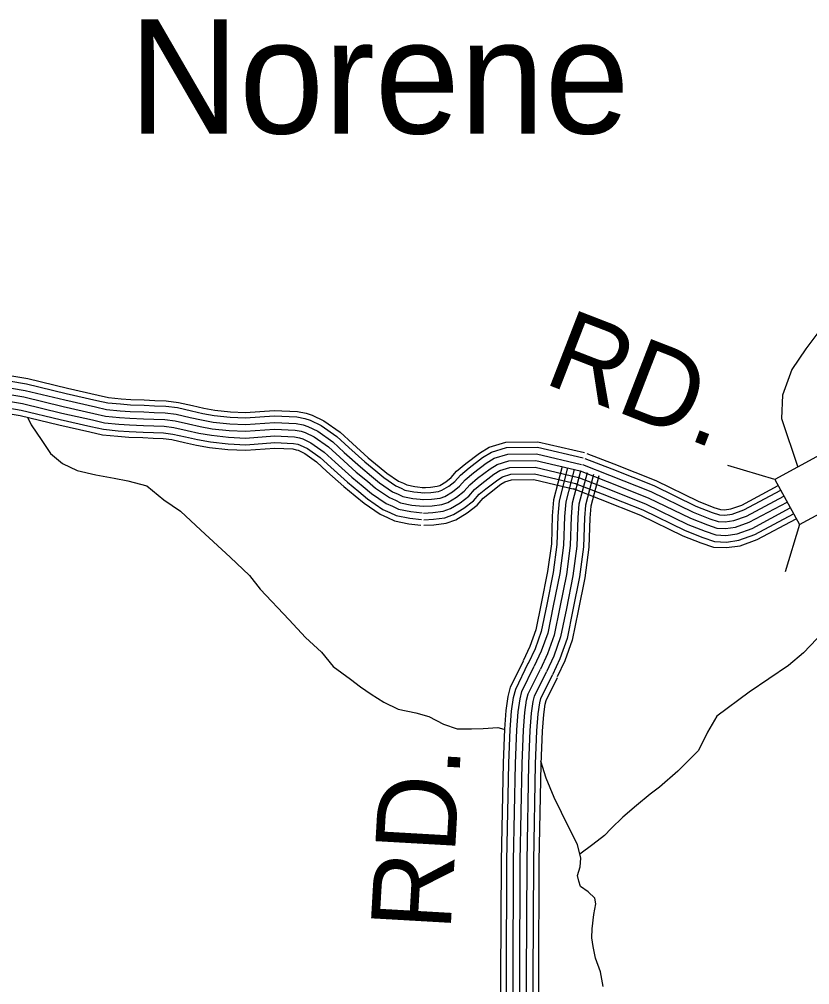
# Model space of a CAD drawing. Extents: x 1788175 to 1969470, y 584502 to 738744.
# Drawn here: x 1892193 to 1895848, y 624345 to 628807 of the extents above; entities that cross this region are included whole.
import ezdxf

# ---------------------------------------------------------------- set-up
doc = ezdxf.new("R2010")
doc.units = 0
for name, color, linetype in [('DESIGN - ROW - Right-of-Way and Easement Labels', 7, 'Continuous'), ('DESIGN - TRANSPORTATION - Text', 7, 'Continuous'), ('SURVEY - DRAINAGE - Storm Sewer', 7, 'Continuous'), ('SURVEY - TRANSPORTATION - Roads', 7, 'Continuous'), ('SURVEY - VEGETATION - Features with Text', 7, 'Continuous')]:
    doc.layers.add(name, color=color, linetype=linetype)

msp = doc.modelspace()

# ---------------------------------------------------------------- linework, layer by layer
at = {"layer": 'DESIGN - TRANSPORTATION - Text'}
for points in [[(1896420.2, 628071), (1896377.3, 627948.3), (1896319.4, 627838.5), (1896259.3, 627713), (1896201.9, 627645.9), (1896144.6, 627578.9), (1896137.6, 627570.5), (1896044.4, 627490.6), (1895908.5, 627388.7), (1895830.4, 627284.7), (1895766.1, 627188.1), (1895723.2, 627070.1), (1895717.8, 626962.8), (1895792.9, 626737.5)], [(1892233.2, 626965.7), (1892248.7, 626932.5), (1892296.6, 626860.5), (1892336.6, 626800.4), (1892392.5, 626754.4), (1892460.4, 626722.4), (1892546.4, 626702.3), (1892632.3, 626686.3), (1892694.3, 626674.3), (1892782.2, 626650.3), (1892862.1, 626586.2), (1892938.1, 626534.2), (1893031.9, 626446.1), (1893167.8, 626322), (1893257.6, 626235.9), (1893307.6, 626173.9), (1893441.4, 626031.8), (1893517.3, 625949.7), (1893591.2, 625881.7), (1893645.1, 625815.6), (1893725, 625757.6), (1893770.9, 625721.5), (1893820.9, 625687.5), (1893878.8, 625651.5), (1893944.8, 625619.4), (1894026.7, 625601.4), (1894086.7, 625585.4), (1894154.6, 625549.4), (1894218.5, 625527.3), (1894284.5, 625527.3), (1894338.5, 625529.3), (1894406.5, 625533.3), (1894433.4, 625526.4)], [(1895889.3, 626512.2), (1895959, 626345.8), (1895996.6, 626195.6), (1896001.9, 626115.2), (1895942.9, 626007.9), (1895819.7, 625879.1), (1895750, 625820.1), (1895567.7, 625696.7), (1895418.8, 625586.8), (1895376.3, 625512.5), (1895333.9, 625427.7), (1895302.1, 625395.9), (1895270.3, 625364.1), (1895238.5, 625332.2), (1895153.6, 625258), (1895111.2, 625226.2), (1895047.6, 625173.2), (1894984, 625120.1), (1894930.9, 625067.1), (1894899.1, 625035.3), (1894846.1, 624992.9), (1894785.6, 624948.7)], [(1894893.7, 624336.4), (1894880.8, 624404.3), (1894858, 624468.1), (1894847.3, 624522), (1894840.8, 624562), (1894842.2, 624604), (1894849.4, 624670.2), (1894858.7, 624718.4), (1894854.4, 624744.4), (1894824, 624774), (1894787.7, 624799.5), (1894781.4, 624823.5), (1894775.1, 624849.4), (1894786.5, 624889.6), (1894790, 624929.7), (1894775.2, 624993.6), (1894734.2, 625071.1), (1894666.4, 625210.3), (1894629.3, 625299.9), (1894604.3, 625377.6)]]:
    msp.add_lwpolyline(points, dxfattribs=at)
at = {"layer": 'SURVEY - DRAINAGE - Storm Sewer'}
for p, q in [((1895687.3, 626680.5), (1895469.6, 626745.4)), ((1895800.4, 626471.6), (1895735.5, 626253.9))]:
    msp.add_line(p, q, dxfattribs=at)
msp.add_lwpolyline([(1895800.4, 626471.6), (1896009.3, 626584.6), (1895896.3, 626793.6), (1895687.3, 626680.5)], close=True, dxfattribs=at)
at = {"layer": 'SURVEY - TRANSPORTATION - Roads'}
for points in [[(1891997.6, 627161.3), (1892227, 627122.5), (1892410.5, 627078), (1892551.7, 627046), (1892601.8, 627034.8), (1892661.5, 627029.2), (1892707.6, 627025.3), (1892770.2, 627023.3), (1892818.5, 627021.3), (1892871, 627019.1), (1892924.6, 627012.4), (1892989.3, 626997.7), (1893041.9, 626986), (1893094.3, 626976.6), (1893168.4, 626968.9), (1893238.8, 626965.1), (1893372.4, 626975), (1893477.2, 626970.6), (1893513.7, 626962.7), (1893538.6, 626954.4), (1893588.5, 626930.5), (1893662.1, 626879.1), (1893716.8, 626828.5), (1893791.1, 626761.8), (1893842.3, 626720.3), (1893878.4, 626689.8), (1893934.7, 626651), (1893958.7, 626640.6), (1893976.7, 626631.6), (1894017.9, 626623.7), (1894067.6, 626617.9)], [(1892001.1, 627185.8), (1892232, 627146.8), (1892416.1, 627102), (1892557.2, 627070.1), (1892605.7, 627059.3), (1892663.7, 627053.8), (1892709, 627050), (1892771.2, 627048), (1892819.5, 627046), (1892873, 627043.8), (1892928.8, 627036.8), (1892994.8, 627021.8), (1893046.8, 627010.2), (1893097.8, 627001), (1893170.3, 626993.5), (1893238.6, 626989.9), (1893372, 626999.8), (1893480.3, 626995.2), (1893520.2, 626986.6), (1893547.8, 626977.4), (1893601, 626952), (1893677.7, 626898.4), (1893733.4, 626846.8), (1893807.1, 626780.6), (1893858, 626739.3), (1893893.4, 626709.5), (1893946.7, 626672.7), (1893969.2, 626663.1), (1893984.7, 626655.3), (1894021.7, 626648.1), (1894070.4, 626642.4)], [(1891993.2, 627130.6), (1892220.7, 627092.1), (1892403.4, 627047.8), (1892544.9, 627015.8), (1892596.9, 627004.2), (1892658.8, 626998.3), (1892705.8, 626994.4), (1892769.1, 626992.3), (1892817.2, 626990.3), (1892868.4, 626988.2), (1892919.2, 626981.8), (1892982.5, 626967.4), (1893035.8, 626955.6), (1893090, 626945.8), (1893166, 626938), (1893239.2, 626934.1), (1893372.9, 626944), (1893473.3, 626939.7), (1893505.5, 626932.8), (1893526.9, 626925.6), (1893572.9, 626903.7), (1893642.6, 626854.9), (1893695.9, 626805.6), (1893771, 626738.2), (1893822.5, 626696.4), (1893859.5, 626665.1), (1893919.7, 626623.7), (1893945.6, 626612.5), (1893966.6, 626602), (1894013.2, 626593), (1894064, 626587.1)], [(1891984.3, 627069.2), (1892208.2, 627031.4), (1892389.2, 626987.4), (1892531.3, 626955.3), (1892587.2, 626942.8), (1892653.3, 626936.6), (1892702.2, 626932.4), (1892766.8, 626930.4), (1892814.6, 626928.3), (1892863.3, 626926.4), (1892908.4, 626920.7), (1892968.9, 626907), (1893023.6, 626894.8), (1893081.3, 626884.4), (1893161.1, 626876.2), (1893239.8, 626872), (1893373.9, 626881.9), (1893465.4, 626878), (1893489.1, 626872.9), (1893503.6, 626868), (1893541.5, 626849.9), (1893603.6, 626806.5), (1893654.1, 626759.8), (1893730.7, 626691), (1893783, 626648.6), (1893821.8, 626615.8), (1893889.5, 626569.2), (1893919.5, 626556.3), (1893946.4, 626542.8), (1894003.7, 626531.7), (1894056.8, 626525.5)], [(1891988.7, 627099.9), (1892214.5, 627061.8), (1892396.3, 627017.6), (1892538.1, 626985.5), (1892592.1, 626973.5), (1892656, 626967.4), (1892704, 626963.4), (1892767.9, 626961.4), (1892815.9, 626959.3), (1892865.9, 626957.3), (1892913.8, 626951.3), (1892975.7, 626937.2), (1893029.7, 626925.2), (1893085.6, 626915.1), (1893163.6, 626907.1), (1893239.5, 626903), (1893373.4, 626912.9), (1893469.3, 626908.9), (1893497.3, 626902.9), (1893515.3, 626896.8), (1893557.2, 626876.8), (1893623.1, 626830.7), (1893675, 626782.7), (1893750.9, 626714.6), (1893802.8, 626672.5), (1893840.7, 626640.5), (1893904.6, 626596.4), (1893932.5, 626584.4), (1893956.5, 626572.4), (1894008.5, 626562.3), (1894060.4, 626556.3)], [(1891988.7, 627099.9), (1892214.5, 627061.8), (1892396.3, 627017.6), (1892538.1, 626985.5), (1892592.1, 626973.5), (1892656, 626967.4), (1892704, 626963.4), (1892767.9, 626961.4), (1892815.9, 626959.3), (1892865.9, 626957.3), (1892913.8, 626951.3), (1892975.7, 626937.2), (1893029.7, 626925.2), (1893085.6, 626915.1), (1893163.6, 626907.1), (1893239.5, 626903), (1893373.4, 626912.9), (1893469.3, 626908.9), (1893497.3, 626902.9), (1893515.3, 626896.8), (1893557.2, 626876.8), (1893623.1, 626830.7), (1893675, 626782.7), (1893750.9, 626714.6), (1893802.8, 626672.5), (1893840.7, 626640.5), (1893904.6, 626596.4), (1893932.5, 626584.4), (1893956.5, 626572.4), (1894008.5, 626562.3), (1894060.4, 626556.3)], [(1891979.9, 627038.6), (1892202, 627001), (1892382.1, 626957.3), (1892524.5, 626925), (1892582.4, 626912.1), (1892650.5, 626905.7), (1892700.4, 626901.5), (1892765.6, 626899.4), (1892813.3, 626897.4), (1892860.7, 626895.4), (1892903.1, 626890.1), (1892962.1, 626876.7), (1893017.4, 626864.4), (1893077, 626853.7), (1893158.7, 626845.2), (1893240.1, 626840.9), (1893374.4, 626850.8), (1893461.4, 626847.1), (1893480.9, 626843), (1893492, 626839.3), (1893525.9, 626823.1), (1893584.1, 626782.4), (1893633.2, 626736.9), (1893710.6, 626667.4), (1893763.2, 626624.8), (1893803, 626591.2), (1893874.4, 626541.9), (1893906.4, 626528.2), (1893936.4, 626513.1), (1893999, 626501), (1894053.3, 626494.7)], [(1891976.2, 627013.1), (1892196.8, 626975.8), (1892376.3, 626932.2), (1892518.9, 626899.9), (1892578.4, 626886.7), (1892648.2, 626880.1), (1892698.9, 626875.8), (1892764.7, 626873.7), (1892812.3, 626871.7), (1892858.6, 626869.8), (1892898.6, 626864.8), (1892956.5, 626851.6), (1893012.4, 626839.2), (1893073.4, 626828.2), (1893156.7, 626819.6), (1893240.4, 626815.1), (1893374.8, 626825.1), (1893458.2, 626821.5), (1893474.1, 626818.1), (1893482.3, 626815.4), (1893512.9, 626800.8), (1893567.9, 626762.3), (1893615.9, 626717.8), (1893693.9, 626647.8), (1893746.8, 626604.9), (1893787.4, 626570.7), (1893861.9, 626519.3), (1893895.5, 626504.8), (1893928, 626488.6), (1893995.1, 626475.6), (1894050.3, 626469.2)], [(1894056.3, 626642.9), (1894094.5, 626644.7), (1894125.7, 626649), (1894137.1, 626653), (1894165.2, 626669.9), (1894190.4, 626689.5), (1894215.5, 626718.3), (1894258.4, 626754.1), (1894321.1, 626801.7), (1894366.4, 626830), (1894443.2, 626852.7), (1894591.7, 626855), (1894806.4, 626804.3)], [(1894057.5, 626618.2), (1894096.7, 626620.1), (1894131.6, 626624.8), (1894147.7, 626630.6), (1894179.2, 626649.5), (1894207.5, 626671.4), (1894232.8, 626700.6), (1894273.8, 626734.8), (1894335.1, 626781.3), (1894376.7, 626807.2), (1894446.9, 626828), (1894589, 626830.2), (1894800.7, 626780.3)], [(1894059, 626587.3), (1894099.6, 626589.2), (1894139, 626594.5), (1894161, 626602.4), (1894196.8, 626623.9), (1894228.9, 626648.8), (1894254.6, 626678.4), (1894293.1, 626710.5), (1894352.8, 626755.7), (1894389.5, 626778.7), (1894451.6, 626797.1), (1894585.6, 626799.1), (1894793.6, 626750.1)], [(1894817.9, 626800.8), (1894942.7, 626752.4), (1895136.9, 626675.6), (1895332, 626580.3), (1895405.6, 626551.3), (1895435.7, 626540.8), (1895454.8, 626540.1), (1895484.3, 626544.4), (1895533.8, 626562.2), (1895703, 626652.5)], [(1894060.4, 626556.3), (1894102.4, 626558.3), (1894146.4, 626564.3), (1894174.3, 626574.2), (1894214.3, 626598.2), (1894250.3, 626626.2), (1894276.4, 626656.2), (1894312.4, 626686.2), (1894370.4, 626730.2), (1894402.4, 626750.2), (1894456.4, 626766.2), (1894582.3, 626768.1), (1894786.5, 626719.9)], [(1894060.4, 626556.3), (1894102.4, 626558.3), (1894146.4, 626564.3), (1894174.3, 626574.2), (1894214.3, 626598.2), (1894250.3, 626626.2), (1894276.4, 626656.2), (1894312.4, 626686.2), (1894370.4, 626730.2), (1894402.4, 626750.2), (1894456.4, 626766.2), (1894582.3, 626768.1), (1894786.5, 626719.9)], [(1894797.7, 626748.8), (1894922.4, 626700.5), (1895114.4, 626624.6), (1895309.5, 626529.3), (1895386.2, 626499), (1895425.3, 626485.4), (1895457.9, 626484.2), (1895497.9, 626490), (1895556.5, 626511.1), (1895729.2, 626603.4)], [(1894808.9, 626777.7), (1894933.7, 626729.4), (1895127, 626653), (1895322.1, 626557.7), (1895397, 626528.1), (1895431.1, 626516.2), (1895456.2, 626515.3), (1895490.3, 626520.3), (1895543.8, 626539.5), (1895714.6, 626630.7)], [(1894061.9, 626525.3), (1894105.2, 626527.4), (1894153.7, 626534), (1894187.6, 626546.1), (1894231.9, 626572.6), (1894271.8, 626603.6), (1894298.1, 626634), (1894331.7, 626661.9), (1894388, 626704.6), (1894415.2, 626721.7), (1894461.1, 626735.2), (1894578.9, 626737), (1894779.4, 626689.7)], [(1894063.3, 626494.4), (1894108, 626496.5), (1894161.1, 626503.7), (1894201, 626517.9), (1894249.4, 626547), (1894293.2, 626581), (1894319.9, 626611.8), (1894351, 626637.7), (1894405.6, 626679.1), (1894428.1, 626693.1), (1894465.8, 626704.3), (1894575.5, 626706), (1894772.3, 626659.6)], [(1894703.7, 626741), (1894663.7, 626585.8), (1894657.8, 626512), (1894653.6, 626382.2), (1894636.3, 626254.9), (1894606.9, 626107.2), (1894581.9, 625984.9), (1894554.5, 625908.1), (1894523.2, 625841.4)], [(1894728.6, 626734.6), (1894689.1, 626581.5), (1894683.4, 626510.6), (1894679.2, 626380), (1894661.7, 626250.6), (1894632.1, 626102.1), (1894606.7, 625978), (1894578.3, 625898.3), (1894546.5, 625830.5)], [(1894758.6, 626726.8), (1894719.8, 626576.4), (1894714.4, 626508.8), (1894710.1, 626377.4), (1894692.3, 626245.5), (1894662.5, 626095.9), (1894636.6, 625969.6), (1894607, 625886.5), (1894574.6, 625817.3)], [(1894788.7, 626719.1), (1894750.5, 626571.2), (1894745.3, 626507.1), (1894741.1, 626374.8), (1894722.9, 626240.4), (1894692.9, 626089.8), (1894666.6, 625961.3), (1894635.7, 625874.7), (1894602.7, 625804.2)], [(1894788.7, 626719.1), (1894750.5, 626571.2), (1894745.3, 626507.1), (1894741.1, 626374.8), (1894722.9, 626240.4), (1894692.9, 626089.8), (1894666.6, 625961.3), (1894635.7, 625874.7), (1894602.7, 625804.2)], [(1894818.7, 626711.4), (1894781.2, 626566.1), (1894776.3, 626505.3), (1894772, 626372.2), (1894753.4, 626235.3), (1894723.2, 626083.7), (1894696.5, 625952.9), (1894664.4, 625862.9), (1894630.7, 625791)], [(1894848.7, 626703.6), (1894811.9, 626560.9), (1894807.3, 626503.6), (1894802.9, 626369.7), (1894784, 626230.2), (1894753.6, 626077.5), (1894726.4, 625944.6), (1894693.1, 625851.1), (1894658.8, 625777.9)], [(1894786.5, 626719.9), (1894911.1, 626671.6), (1895101.9, 626596.2), (1895297, 626500.9), (1895375.4, 626470), (1895419.5, 626454.6), (1895459.5, 626453.1), (1895505.4, 626459.8), (1895569.1, 626482.7), (1895743.8, 626576)], [(1894786.5, 626719.9), (1894911.1, 626671.6), (1895101.9, 626596.2), (1895297, 626500.9), (1895375.4, 626470), (1895419.5, 626454.6), (1895459.5, 626453.1), (1895505.4, 626459.8), (1895569.1, 626482.7), (1895743.8, 626576)], [(1894064.5, 626468.7), (1894110.4, 626470.8), (1894167.2, 626478.6), (1894212, 626494.5), (1894264, 626525.7), (1894311, 626562.2), (1894338, 626593.4), (1894367, 626617.5), (1894420.2, 626657.9), (1894438.7, 626669.5), (1894469.7, 626678.6), (1894572.7, 626680.2), (1894766.4, 626634.5)], [(1894872.6, 626697.4), (1894836.3, 626556.8), (1894832, 626502.2), (1894827.6, 626367.6), (1894808.4, 626226.1), (1894777.9, 626072.6), (1894750.3, 625937.9), (1894716, 625841.7), (1894681.2, 625767.4)], [(1894764.1, 626662.1), (1894888.5, 626613.9), (1895076.9, 626539.5), (1895272, 626444.1), (1895353.8, 626411.8), (1895408, 626392.9), (1895462.9, 626391), (1895520.5, 626399.3), (1895594.3, 626425.9), (1895773, 626521.3)], [(1894775.3, 626691), (1894899.8, 626642.8), (1895089.4, 626567.9), (1895284.5, 626472.5), (1895364.6, 626440.9), (1895413.8, 626423.8), (1895461.2, 626422.1), (1895513, 626429.6), (1895581.7, 626454.3), (1895758.4, 626548.7)], [(1894754.8, 626638.1), (1894879.1, 626589.9), (1895066.5, 626515.9), (1895261.6, 626420.6), (1895344.8, 626387.7), (1895403.2, 626367.4), (1895464.3, 626365.2), (1895526.8, 626374.3), (1895604.8, 626402.4), (1895785.2, 626498.6)], [(1893610.7, 624121.4), (1893666.4, 624135.3), (1893713.8, 624138.2), (1893960.1, 624110.9), (1894325.9, 624043.3), (1894401.2, 624041.7), (1894410.3, 624043.9), (1894410.8, 624044.4), (1894415.1, 624052.1), (1894416, 624056), (1894418.6, 624070), (1894420.4, 624126.2), (1894420.7, 624377.1), (1894423.3, 624918.2), (1894431.9, 625369.9), (1894438.2, 625526.4), (1894444.6, 625612.9), (1894453.9, 625677.6), (1894465.4, 625720.1), (1894524.7, 625842.1)], [(1893616.7, 624097.4), (1893670.2, 624110.8), (1893713.1, 624113.4), (1893956.5, 624086.4), (1894323.4, 624018.7), (1894404, 624016.9), (1894422, 624021.4), (1894430.2, 624028.5), (1894438.5, 624043.1), (1894440.2, 624051), (1894443.2, 624067.3), (1894445.1, 624125.8), (1894445.4, 624377.1), (1894448.1, 624917.9), (1894456.6, 625369.2), (1894462.9, 625525), (1894469.2, 625610.2), (1894478.2, 625672.6), (1894488.6, 625711.4), (1894546.9, 625831.3)], [(1893624.2, 624067.3), (1893674.9, 624080), (1893712.4, 624082.3), (1893952, 624055.7), (1894320.2, 623987.7), (1894407.5, 623985.8), (1894429, 623991.2), (1894435.5, 623992.1), (1894454.6, 624008.6), (1894467.7, 624031.9), (1894470.6, 624044.9), (1894474.1, 624064), (1894476.1, 624125.3), (1894476.4, 624377), (1894479.1, 624917.5), (1894487.6, 625368.3), (1894493.8, 625523.2), (1894500, 625606.9), (1894508.6, 625666.3), (1894517.8, 625700.4), (1894574.8, 625817.7)], [(1893631.7, 624037.3), (1893679.7, 624049.2), (1893711.6, 624051.2), (1893947.4, 624025.1), (1894317, 623956.8), (1894411, 623954.7), (1894435, 623960.7), (1894448.9, 623962.7), (1894479, 623988.7), (1894497, 624020.7), (1894501, 624038.7), (1894505, 624060.7), (1894507.1, 624124.7), (1894507.4, 624376.9), (1894510.1, 624917.2), (1894518.6, 625367.4), (1894524.8, 625521.5), (1894530.9, 625603.5), (1894539, 625660), (1894547, 625689.5), (1894602.7, 625804.2)], [(1893639.2, 624007.2), (1893684.4, 624018.5), (1893710.9, 624020.1), (1893942.9, 623994.4), (1894313.9, 623925.8), (1894414.4, 623923.6), (1894440.9, 623930.2), (1894462.3, 623933.3), (1894503.3, 623968.8), (1894526.2, 624009.5), (1894531.4, 624032.5), (1894535.9, 624057.4), (1894538.1, 624124.2), (1894538.4, 624376.8), (1894541.1, 624916.8), (1894549.6, 625366.5), (1894555.7, 625519.7), (1894561.7, 625600.1), (1894569.4, 625653.8), (1894576.1, 625678.6), (1894630.6, 625790.6)], [(1893646.7, 623977.1), (1893689.2, 623987.7), (1893710.1, 623989), (1893938.4, 623963.7), (1894310.7, 623894.9), (1894417.9, 623892.5), (1894446.9, 623899.8), (1894475.7, 623903.9), (1894527.7, 623948.9), (1894555.5, 623998.3), (1894561.8, 624026.4), (1894566.8, 624054.1), (1894569.1, 624123.7), (1894569.4, 624376.7), (1894572.1, 624916.4), (1894580.6, 625365.6), (1894586.7, 625517.9), (1894592.6, 625596.8), (1894599.8, 625647.5), (1894605.3, 625667.7), (1894658.4, 625777.1)], [(1893652.9, 623952.2), (1893693.1, 623962.2), (1893709.5, 623963.2), (1893934.6, 623938.2), (1894308, 623869.2), (1894420.8, 623866.8), (1894451.8, 623874.5), (1894486.9, 623879.5), (1894547.9, 623932.4), (1894579.8, 623988.9), (1894587, 624021.2), (1894592.5, 624051.4), (1894594.8, 624123.3), (1894595.1, 624376.6), (1894597.8, 624916.1), (1894606.3, 625364.8), (1894612.4, 625516.5), (1894618.1, 625594), (1894625.1, 625642.3), (1894629.5, 625658.7), (1894681.6, 625765.8)], [(1894507.1, 624124.7), (1894507.4, 624376.9), (1894510.1, 624917.2), (1894518.6, 625367.4), (1894524.8, 625521.5), (1894530.9, 625603.5), (1894539, 625660), (1894547, 625689.5), (1894602.7, 625804.2)]]:
    msp.add_lwpolyline(points, dxfattribs=at)

# ---------------------------------------------------------------- texts
at = {"layer": 'DESIGN - ROW - Right-of-Way and Easement Labels'}
for rotation, p in [(338.8059, (1894610.1, 627128.3)), (86.7349, (1894187.1, 624590.4))]:
    msp.add_text('RD.', height=370, rotation=rotation, dxfattribs=at).set_placement(p)
at = {"layer": 'SURVEY - VEGETATION - Features with Text'}
msp.add_text('Norene', height=528, dxfattribs=at).set_placement((1892699.7, 628279.3))

doc.saveas('drawing.dxf')
